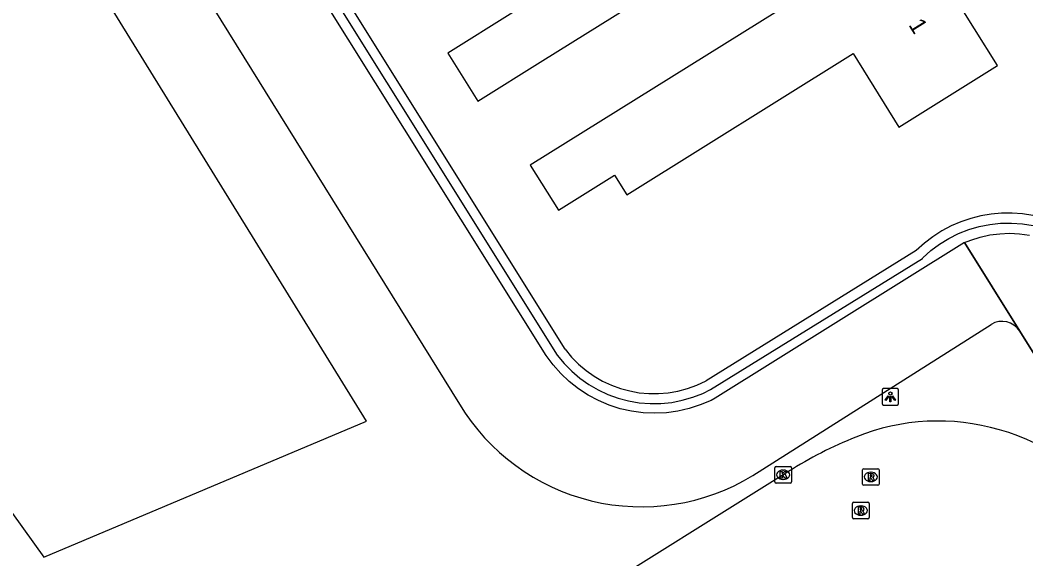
# Model space of a CAD drawing. Extents: x 158838 to 160074, y 386376 to 387776.
# Drawn here: x 159121.6 to 159182.3, y 386814.1 to 386846.6 of the extents above; entities that cross this region are included whole.
import ezdxf

# ---------------------------------------------------------------- set-up
doc = ezdxf.new("R2010")
doc.units = 0
for name, color, linetype in [('IMGEO_Berm_groen', 7, 'Continuous'), ('IMGEO_Groenvoorziening', 7, 'Continuous'), ('IMGEO_Hek', 7, 'Continuous'), ('IMGEO_Kolk', 7, 'Continuous'), ('IMGEO_Lichtpunt', 7, 'Continuous'), ('IMGEO_Pand', 7, 'Continuous'), ('IMGEO_Pand_nummerreeks', 7, 'Continuous'), ('IMGEO_Rijbaan_lokaal_open', 7, 'Continuous'), ('IMGEO_Rioolput', 7, 'Continuous')]:
    doc.layers.add(name, color=color, linetype=linetype)

msp = doc.modelspace()

# ---------------------------------------------------------------- linework, layer by layer
at = {"layer": 'IMGEO_Berm_groen'}
for points in [[(159123.048, 386814.194), (159142.528, 386822.4), (159089.158, 386908.868), (159070.867, 386896.72), (159109.025, 386833.71), (159123.048, 386814.194)], [(159096.401, 386906.705), (159148.14, 386823.428)], [(159165.843, 386819.11), (159180.235, 386828.243)], [(159221.856, 386775.703), (159220.103, 386774.566), (159215.005, 386774.81), (159181.964, 386827.844)]]:
    msp.add_lwpolyline(points, dxfattribs=at)
for centre, radius, start, end in [((159180.892, 386827.146), 1.279, 33.09245, 120.91832), ((159159.143, 386830.088), 12.861, 211.18685, 301.39804)]:
    msp.add_arc(centre, radius, start, end, dxfattribs=at)
at = {"layer": 'IMGEO_Groenvoorziening'}
for points in [[(159102.615, 386908.705), (159154.046, 386826.389), (159154.461, 386825.884), (159154.919, 386825.418), (159155.417, 386824.995), (159155.95, 386824.618), (159156.516, 386824.29), (159157.108, 386824.014), (159157.723, 386823.792), (159158.355, 386823.625), (159158.999, 386823.516), (159159.65, 386823.465), (159160.304, 386823.472), (159160.954, 386823.538), (159161.596, 386823.661), (159162.224, 386823.841), (159162.833, 386824.077), (159163.306, 386824.305), (159176.092, 386832.235), (159176.118, 386832.261), (159176.606, 386832.7), (159177.131, 386833.094), (159177.689, 386833.44), (159178.275, 386833.734), (159178.886, 386833.975), (159179.515, 386834.16), (159180.159, 386834.288), (159180.811, 386834.358), (159181.467, 386834.37), (159182.122, 386834.323), (159182.77, 386834.218)], [(159154.526, 386826.749), (159103.157, 386908.962)], [(159178.636, 386833.186), (159163.583, 386823.785), (159163.328, 386823.656), (159162.682, 386823.379), (159162.014, 386823.162), (159161.33, 386823.004), (159160.634, 386822.909), (159159.932, 386822.876), (159159.23, 386822.906), (159158.534, 386822.998), (159157.849, 386823.152), (159157.18, 386823.367), (159156.533, 386823.641), (159155.913, 386823.971), (159155.325, 386824.356), (159154.774, 386824.791), (159154.264, 386825.274), (159153.799, 386825.801), (159153.383, 386826.367), (159102.052, 386908.422)], [(159178.636, 386833.186), (159179.005, 386833.335), (159179.576, 386833.517), (159180.162, 386833.647), (159180.756, 386833.725), (159181.356, 386833.749), (159181.955, 386833.72), (159182.549, 386833.637)], [(159181.964, 386827.844), (159178.636, 386833.186)], [(159175.717, 386832.708), (159163.026, 386824.836)]]:
    msp.add_lwpolyline(points, dxfattribs=at)
for centre, radius, start, end in [((159181.269, 386827.035), 7.937, 60.45078, 134.37995), ((159159.895, 386830.766), 6.706, 216.80238, 297.83044)]:
    msp.add_arc(centre, radius, start, end, dxfattribs=at)
at = {"layer": 'IMGEO_Hek'}
for points in [[(159178.636, 386833.186), (159181.964, 386827.844)], [(159181.964, 386827.844), (159215.005, 386774.81), (159220.103, 386774.566), (159221.856, 386775.703)]]:
    msp.add_lwpolyline(points, dxfattribs=at)
at = {"layer": 'IMGEO_Kolk'}
for p, q in [((159167.183, 386818.738), (159167.183, 386819.59)), ((159167.258, 386819.664), (159168.11, 386819.664)), ((159167.671, 386819.444), (159167.696, 386819.444)), ((159168.184, 386819.59), (159168.184, 386818.738)), ((159167.694, 386818.884), (159167.669, 386818.884)), ((159168.11, 386818.664), (159167.258, 386818.664))]:
    msp.add_line(p, q, dxfattribs=at)
for points in [[(159167.183, 386818.738), (159167.183, 386819.59)], [(159167.258, 386819.664), (159168.11, 386819.664)], [(159168.184, 386819.59), (159168.184, 386818.738)], [(159167.504, 386819.364), (159167.627, 386819.364), (159167.627, 386819.213), (159167.757, 386819.364), (159167.921, 386819.364), (159167.775, 386819.213), (159167.928, 386818.964), (159167.776, 386818.964), (159167.691, 386819.128), (159167.627, 386819.061), (159167.627, 386818.964), (159167.504, 386818.964), (159167.504, 386819.364)], [(159168.11, 386818.664), (159167.258, 386818.664)]]:
    msp.add_lwpolyline(points, dxfattribs=at)
for centre, start, end in [((159167.26, 386819.588), 91.55205, 178.44795), ((159167.26, 386819.588), 91.55205, 178.44795), ((159168.108, 386819.588), 1.55205, 88.44795), ((159168.108, 386819.588), 1.55205, 88.44795), ((159167.26, 386818.74), 181.55205, 268.44795), ((159167.26, 386818.74), 181.55205, 268.44795), ((159168.108, 386818.74), 271.55205, 358.44795), ((159168.108, 386818.74), 271.55205, 358.44795)]:
    msp.add_arc(centre, 0.0765, start, end, dxfattribs=at)
for centre, major_axis, ratio, start_param, end_param in [((159167.67, 386819.164), (-0.387, 0.002), 0.722429, 4.712389, 7.853982), ((159167.695, 386819.164), (-0.39, 0.002), 0.717154, 1.570796, 4.712389)]:
    msp.add_ellipse(centre, major_axis=major_axis, ratio=ratio, start_param=start_param, end_param=end_param, dxfattribs=at)
at = {"layer": 'IMGEO_Lichtpunt'}
for p, q in [((159173.656, 386824.274), (159173.656, 386823.467)), ((159173.656, 386824.274), (159173.656, 386823.467)), ((159174.558, 386824.369), (159173.75, 386824.369)), ((159174.558, 386824.369), (159173.75, 386824.369)), ((159174.652, 386823.467), (159174.652, 386824.274)), ((159174.652, 386823.467), (159174.652, 386824.274)), ((159173.75, 386823.373), (159174.558, 386823.373)), ((159173.75, 386823.373), (159174.558, 386823.373))]:
    msp.add_line(p, q, dxfattribs=at)
for points in [[(159174.03, 386823.938), (159174.069, 386823.91), (159173.881, 386823.648), (159173.843, 386823.675), (159174.03, 386823.938)], [(159174.132, 386823.89), (159174.179, 386823.89), (159174.179, 386823.568), (159174.132, 386823.568), (159174.132, 386823.89)], [(159174.242, 386823.91), (159174.28, 386823.937), (159174.467, 386823.675), (159174.428, 386823.647), (159174.242, 386823.91)]]:
    msp.add_lwpolyline(points, dxfattribs=at)
msp.add_circle((159174.155, 386824.072), 0.0994, dxfattribs=at)
for centre, start, end in [((159173.75, 386824.274), 90, 180), ((159173.75, 386824.274), 90, 180), ((159174.558, 386824.274), 0, 90), ((159174.558, 386824.274), 0, 90), ((159173.75, 386823.467), 180, 270), ((159173.75, 386823.467), 180, 270), ((159174.558, 386823.467), 270, 0), ((159174.558, 386823.467), 270, 360)]:
    msp.add_arc(centre, 0.0946, start, end, dxfattribs=at)
at = {"layer": 'IMGEO_Pand'}
for points in [[(159164.435, 386856.656), (159150.754, 386848.078), (159151.373, 386847.087), (159147.435, 386844.627), (159149.247, 386841.726), (159153.185, 386844.185), (159166.854, 386852.721), (159169.477, 386848.522)], [(159169.477, 386848.522), (159152.42, 386837.864), (159154.125, 386835.138), (159157.511, 386837.252), (159158.246, 386836.076), (159171.909, 386844.608), (159174.674, 386840.154), (159180.627, 386843.874), (159177.845, 386848.326), (159178.515, 386848.745), (159176.157, 386852.519)]]:
    msp.add_lwpolyline(points, dxfattribs=at)
at = {"layer": 'IMGEO_Rijbaan_lokaal_open'}
msp.add_lwpolyline([(159168.002, 386819.359), (159167.685, 386819.163), (159155.394, 386811.47), (159139.892, 386801.78)], dxfattribs=at)
for centre, radius, start, end in [((159177.035, 386809.272), 13.139, 73.59861, 112.173), ((159177.185, 386809.118), 13.246, 34.3638, 74.40811), ((159181.01, 386798.922), 24.225, 111.64004, 122.47587)]:
    msp.add_arc(centre, radius, start, end, dxfattribs=at)
at = {"layer": 'IMGEO_Rioolput'}
for p, q in [((159172.475, 386818.605), (159172.475, 386819.457)), ((159172.55, 386819.531), (159173.402, 386819.531)), ((159173.476, 386819.457), (159173.476, 386818.605)), ((159172.963, 386819.311), (159172.988, 386819.311)), ((159173.402, 386818.531), (159172.55, 386818.531)), ((159172.986, 386818.751), (159172.961, 386818.751)), ((159171.869, 386816.574), (159171.869, 386817.426)), ((159171.944, 386817.5), (159172.796, 386817.5)), ((159172.357, 386817.28), (159172.382, 386817.28)), ((159172.87, 386817.426), (159172.87, 386816.574)), ((159172.796, 386816.5), (159171.944, 386816.5)), ((159172.38, 386816.72), (159172.355, 386816.72))]:
    msp.add_line(p, q, dxfattribs=at)
for points in [[(159172.475, 386818.605), (159172.475, 386819.457)], [(159172.55, 386819.531), (159173.402, 386819.531)], [(159173.476, 386819.457), (159173.476, 386818.605)], [(159173.064, 386819.229), (159172.812, 386819.231), (159172.812, 386818.831)], [(159172.812, 386818.831), (159172.936, 386818.831), (159172.936, 386818.993), (159172.947, 386818.993)], [(159172.99, 386819.15), (159172.936, 386819.15), (159172.936, 386819.069)], [(159172.936, 386819.069), (159172.988, 386819.069)], [(159172.994, 386818.964), (159173.065, 386818.831), (159173.205, 386818.831), (159173.14, 386818.957)], [(159173.402, 386818.531), (159172.55, 386818.531)], [(159171.869, 386816.574), (159171.869, 386817.426)], [(159171.944, 386817.5), (159172.796, 386817.5)], [(159172.458, 386817.198), (159172.206, 386817.2), (159172.206, 386816.8)], [(159172.384, 386817.119), (159172.33, 386817.119), (159172.33, 386817.038)], [(159172.33, 386817.038), (159172.382, 386817.038)], [(159172.87, 386817.426), (159172.87, 386816.574)], [(159172.796, 386816.5), (159171.944, 386816.5)], [(159172.206, 386816.8), (159172.33, 386816.8), (159172.33, 386816.962), (159172.341, 386816.962)], [(159172.388, 386816.933), (159172.459, 386816.8), (159172.599, 386816.8), (159172.534, 386816.926)]]:
    msp.add_lwpolyline(points, dxfattribs=at)
for centre, radius, start, end in [((159172.552, 386819.455), 0.0765, 91.55205, 178.44795), ((159172.552, 386819.455), 0.0765, 91.55205, 178.44795), ((159173.4, 386819.455), 0.0765, 1.55205, 88.44795), ((159173.4, 386819.455), 0.0765, 1.55205, 88.44795), ((159172.946, 386818.94), 0.0533, 26.02933, 88.69889), ((159172.972, 386819.258), 0.19, 274.7715, 282.96867), ((159172.996, 386819.054), 0.0964, 77.00612, 93.18647), ((159173.01, 386819.111), 0.0378, 276.66336, 79.67722), ((159173.063, 386819.119), 0.109, 350.36119, 89.41601), ((159173.061, 386819.119), 0.112, 277.58423, 350.98172), ((159173.045, 386818.904), 0.108, 29.51342, 73.79051), ((159172.552, 386818.607), 0.0765, 181.55205, 268.44795), ((159172.552, 386818.607), 0.0765, 181.55205, 268.44795), ((159173.4, 386818.607), 0.0765, 271.55205, 358.44795), ((159173.4, 386818.607), 0.0765, 271.55205, 358.44795), ((159171.946, 386817.424), 0.0765, 91.55205, 178.44795), ((159171.946, 386817.424), 0.0765, 91.55205, 178.44795), ((159172.366, 386817.227), 0.19, 274.7715, 282.96867), ((159172.39, 386817.023), 0.0964, 77.00612, 93.18647), ((159172.404, 386817.08), 0.0378, 276.66336, 79.67722), ((159172.457, 386817.088), 0.109, 350.36119, 89.41601), ((159172.455, 386817.088), 0.112, 277.58423, 350.98172), ((159172.439, 386816.873), 0.108, 29.51342, 73.79051), ((159172.794, 386817.424), 0.0765, 1.55205, 88.44795), ((159172.794, 386817.424), 0.0765, 1.55205, 88.44795), ((159171.946, 386816.576), 0.0765, 181.55205, 268.44795), ((159171.946, 386816.576), 0.0765, 181.55205, 268.44795), ((159172.34, 386816.909), 0.0533, 26.02933, 88.69889), ((159172.794, 386816.576), 0.0765, 271.55205, 358.44795), ((159172.794, 386816.576), 0.0765, 271.55205, 358.44795)]:
    msp.add_arc(centre, radius, start, end, dxfattribs=at)
for centre, major_axis, ratio, start_param, end_param in [((159172.962, 386819.031), (-0.387, 0.002), 0.722429, 4.712389, 7.853982), ((159172.987, 386819.031), (-0.39, 0.002), 0.717154, 1.570796, 4.712389), ((159172.356, 386817), (-0.387, 0.002), 0.722429, 4.712389, 7.853982), ((159172.381, 386817), (-0.39, 0.002), 0.717154, 1.570796, 4.712389)]:
    msp.add_ellipse(centre, major_axis=major_axis, ratio=ratio, start_param=start_param, end_param=end_param, dxfattribs=at)

# ---------------------------------------------------------------- texts
at = {"layer": 'IMGEO_Pand_nummerreeks'}
msp.add_text('1', height=1, rotation=301.96012, dxfattribs=at).set_placement((159175.226, 386846.335))

doc.saveas('drawing.dxf')
